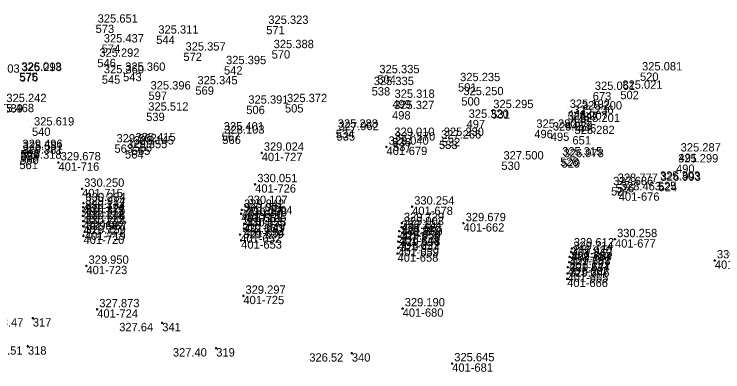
# Model space of a CAD drawing. Extents: x -829398 to -819400, y -1074439 to -1067977.
# Drawn here: x -824376.3 to -824273.9, y -1069933.2 to -1069881.6 of the extents above; entities that cross this region are included whole.
import ezdxf

# ---------------------------------------------------------------- set-up
doc = ezdxf.new("R2010")
doc.units = 0
for name, color, linetype in [('Vrstva 60', 7, 'Continuous'), ('Vrstva 61', 7, 'Continuous'), ('Čísla bodů_doměření_2012', 7, 'Continuous')]:
    doc.layers.add(name, color=color, linetype=linetype)

# ---------------------------------------------------------------- blocks, each defined once
blk = doc.blocks.new('BOD')
at = {"layer": 'Čísla bodů_doměření_2012'}
for p, q in [((-0.15, 0), (0.15, 0)), ((0, -0.15), (0, 0.15))]:
    blk.add_line(p, q, dxfattribs=at)

msp = doc.modelspace()

# ---------------------------------------------------------------- linework, layer by layer
at = {"layer": 'Vrstva 60'}
for p, q in [((-824364.504, -1069883.152), (-824364.504, -1069883.152)), ((-824339.859, -1069883.33), (-824339.859, -1069883.33)), ((-824355.743, -1069884.738), (-824355.743, -1069884.738)), ((-824363.625, -1069886.012), (-824363.625, -1069886.012)), ((-824351.82, -1069887.183), (-824351.82, -1069887.183)), ((-824339.082, -1069886.835), (-824339.082, -1069886.835)), ((-824364.263, -1069888.081), (-824364.263, -1069888.081)), ((-824345.96, -1069889.144), (-824345.96, -1069889.144)), ((-824375.535, -1069890.074), (-824375.535, -1069890.074)), ((-824375.475, -1069890.151), (-824375.475, -1069890.151)), ((-824363.614, -1069890.471), (-824363.614, -1069890.471)), ((-824360.531, -1069890.101), (-824360.531, -1069890.101)), ((-824323.817, -1069890.453), (-824323.817, -1069890.453)), ((-824285.873, -1069890.048), (-824285.873, -1069890.048)), ((-824312.155, -1069891.597), (-824312.155, -1069891.597)), ((-824350.095, -1069892.056), (-824350.095, -1069892.056)), ((-824324.631, -1069892.163), (-824324.631, -1069892.163)), ((-824288.717, -1069892.696), (-824288.717, -1069892.696)), ((-824356.866, -1069892.798), (-824356.866, -1069892.798)), ((-824311.68, -1069893.618), (-824311.68, -1069893.618)), ((-824292.694, -1069892.856), (-824292.694, -1069892.856)), ((-824337.156, -1069894.622), (-824337.156, -1069894.622)), ((-824321.627, -1069894), (-824321.627, -1069894)), ((-824342.742, -1069894.846), (-824342.742, -1069894.846)), ((-824321.687, -1069895.624), (-824321.687, -1069895.624)), ((-824307.362, -1069895.488), (-824307.362, -1069895.488)), ((-824296.323, -1069895.444), (-824296.323, -1069895.444)), ((-824294.566, -1069895.69), (-824294.566, -1069895.69)), ((-824357.2, -1069895.846), (-824357.2, -1069895.846)), ((-824295.793, -1069896.32), (-824295.793, -1069896.32)), ((-824310.922, -1069896.883), (-824310.922, -1069896.883)), ((-824296.622, -1069897.161), (-824296.622, -1069897.161)), ((-824294.865, -1069897.493), (-824294.865, -1069897.493)), ((-824373.699, -1069897.992), (-824373.699, -1069897.992)), ((-824346.296, -1069898.705), (-824346.296, -1069898.705)), ((-824329.824, -1069898.309), (-824329.824, -1069898.309)), ((-824329.702, -1069898.669), (-824329.702, -1069898.669)), ((-824301.141, -1069898.319), (-824301.141, -1069898.319)), ((-824298.759, -1069898.718), (-824298.759, -1069898.718)), ((-824346.204, -1069899.163), (-824346.204, -1069899.163)), ((-824321.655, -1069899.493), (-824321.655, -1069899.493)), ((-824314.902, -1069899.878), (-824314.902, -1069899.878)), ((-824314.516, -1069899.493), (-824314.516, -1069899.493)), ((-824295.631, -1069899.224), (-824295.631, -1069899.224)), ((-824361.783, -1069900.432), (-824361.783, -1069900.432)), ((-824359.277, -1069900.733), (-824359.277, -1069900.733)), ((-824359.031, -1069900.262), (-824359.031, -1069900.262)), ((-824321.545, -1069900.169), (-824321.545, -1069900.169)), ((-824375.37, -1069901.236), (-824375.37, -1069901.236)), ((-824375.313, -1069901.54), (-824375.313, -1069901.54)), ((-824360.252, -1069901.264), (-824360.252, -1069901.264)), ((-824280.298, -1069901.744), (-824280.298, -1069901.744)), ((-824375.518, -1069902.791), (-824375.518, -1069902.791)), ((-824375.394, -1069902.075), (-824375.394, -1069902.075)), ((-824305.889, -1069902.896), (-824305.889, -1069902.896)), ((-824297.408, -1069902.319), (-824297.408, -1069902.319)), ((-824297.207, -1069902.564), (-824297.207, -1069902.564)), ((-824280.667, -1069903.327), (-824280.667, -1069903.327)), ((-824283.288, -1069905.816), (-824283.288, -1069905.816)), ((-824283.194, -1069905.974), (-824283.194, -1069905.974)), ((-824290.054, -1069906.595), (-824290.054, -1069906.595)), ((-824289.398, -1069906.125), (-824289.398, -1069906.125))]:
    msp.add_line(p, q, dxfattribs=at)

# ---------------------------------------------------------------- block references
for p in [(-824322.487, -1069900.759), (-824340.509, -1069901.63), (-824369.859, -1069903.022), (-824341.449, -1069906.177), (-824366.46, -1069906.837), (-824288.944, -1069907.352), (-824366.256, -1069908.905), (-824366.32, -1069910.031), (-824366.303, -1069909.461), (-824343.364, -1069909.875), (-824342.859, -1069909.31), (-824318.785, -1069909.403), (-824366.333, -1069910.718), (-824343.48, -1069910.42), (-824342.955, -1069911.057), (-824366.32, -1069911.49), (-824366.309, -1069912.229), (-824343.04, -1069911.835), (-824320.269, -1069911.79), (-824311.352, -1069911.799), (-824366.065, -1069913.015), (-824343.073, -1069912.553), (-824320.634, -1069912.932), (-824320.298, -1069912.371), (-824366.251, -1069913.593), (-824343.611, -1069913.42), (-824343.478, -1069914.265), (-824320.704, -1069913.712), (-824289.485, -1069914.106), (-824320.814, -1069915.356), (-824320.78, -1069914.446), (-824320.888, -1069916.148), (-824295.809, -1069915.942), (-824295.728, -1069915.436), (-824296.122, -1069917.424), (-824296.026, -1069916.641), (-824275.059, -1069917.165), (-824365.824, -1069917.942), (-824296.287, -1069918.133), (-824296.334, -1069919.044), (-824296.391, -1069919.802), (-824343.155, -1069922.27), (-824364.272, -1069924.217), (-824320.152, -1069924.087), (-824373.572, -1069925.498), (-824354.878, -1069926.175), (-824374.277, -1069929.553), (-824347.079, -1069929.824), (-824327.49, -1069930.558), (-824313, -1069932.015)]:
    msp.add_blockref('BOD', p, dxfattribs=at)

# ---------------------------------------------------------------- texts
for s, p in [('573', (-824364.504, -1069884.352)), ('571', (-824339.859, -1069884.53)), ('544', (-824355.743, -1069885.938)), ('574', (-824363.625, -1069887.212)), ('572', (-824351.82, -1069888.383)), ('570', (-824339.082, -1069888.035)), ('546', (-824364.263, -1069889.281)), ('542', (-824345.96, -1069890.344)), ('575', (-824375.535, -1069891.274)), ('576', (-824375.475, -1069891.351)), ('545', (-824363.614, -1069891.671)), ('543', (-824360.531, -1069891.301)), ('504', (-824323.817, -1069891.653)), ('520', (-824285.873, -1069891.248)), ('501', (-824312.155, -1069892.797)), ('569', (-824350.095, -1069893.256)), ('538', (-824324.631, -1069893.363)), ('502', (-824288.717, -1069893.896)), ('597', (-824356.866, -1069893.998)), ('500', (-824311.68, -1069894.818)), ('673', (-824292.694, -1069894.056)), ('589', (-824377.694, -1069895.818)), ('505', (-824337.156, -1069895.822)), ('499', (-824321.627, -1069895.2)), ('506', (-824342.742, -1069896.046)), ('498', (-824321.687, -1069896.824)), ('531', (-824307.362, -1069896.688)), ('444', (-824296.323, -1069896.644)), ('447', (-824294.566, -1069896.89)), ('539', (-824357.2, -1069897.046)), ('448', (-824295.793, -1069897.52)), ('497', (-824310.922, -1069898.083)), ('445', (-824296.622, -1069898.361)), ('446', (-824294.865, -1069898.693)), ('540', (-824373.699, -1069899.192)), ('567', (-824346.296, -1069899.905)), ('534', (-824329.824, -1069899.509)), ('535', (-824329.702, -1069899.869)), ('496', (-824301.141, -1069899.519)), ('495', (-824298.759, -1069899.918)), ('566', (-824346.204, -1069900.363)), ('536', (-824321.655, -1069900.693)), ('533', (-824314.902, -1069901.078)), ('532', (-824314.516, -1069900.693)), ('651', (-824295.631, -1069900.424)), ('563', (-824361.783, -1069901.632)), ('565', (-824359.277, -1069901.933)), ('568', (-824359.031, -1069901.462)), ('401-679', (-824322.487, -1069901.959)), ('537', (-824321.545, -1069901.369)), ('562', (-824375.37, -1069902.436)), ('559', (-824375.313, -1069902.74)), ('564', (-824360.252, -1069902.464)), ('401-727', (-824340.509, -1069902.83)), ('491', (-824280.298, -1069902.944)), ('561', (-824375.518, -1069903.991)), ('560', (-824375.394, -1069903.275)), ('530', (-824305.889, -1069904.096)), ('528', (-824297.408, -1069903.519)), ('529', (-824297.207, -1069903.764)), ('401-716', (-824369.859, -1069904.222)), ('490', (-824280.667, -1069904.527)), ('525', (-824283.288, -1069907.016)), ('524', (-824283.194, -1069907.174)), ('401-715', (-824366.46, -1069908.037)), ('401-726', (-824341.449, -1069907.377)), ('527', (-824290.054, -1069907.795)), ('526', (-824289.398, -1069907.325)), ('401-676', (-824288.944, -1069908.552)), ('401-714', (-824366.256, -1069910.105)), ('401-718', (-824366.32, -1069911.231)), ('401-717', (-824366.303, -1069910.661)), ('401-650', (-824343.364, -1069911.075)), ('401-6004', (-824342.859, -1069910.51)), ('401-678', (-824318.785, -1069910.603)), ('401-722', (-824366.333, -1069911.918)), ('401-651', (-824343.48, -1069911.62)), ('401-655', (-824342.955, -1069912.257)), ('401-682', (-824366.32, -1069912.69)), ('401-649', (-824343.04, -1069913.035)), ('401-661', (-824320.269, -1069912.99)), ('401-662', (-824311.352, -1069912.999)), ('401-721', (-824366.309, -1069913.429)), ('401-719', (-824366.065, -1069914.215)), ('401-654', (-824343.073, -1069913.753)), ('401-656', (-824320.634, -1069914.132)), ('401-660', (-824320.298, -1069913.571)), ('401-720', (-824366.251, -1069914.793)), ('401-652', (-824343.611, -1069914.62)), ('401-648', (-824320.704, -1069914.912)), ('401-677', (-824289.485, -1069915.306)), ('401-653', (-824343.478, -1069915.465)), ('401-657', (-824320.78, -1069915.646)), ('401-658', (-824320.888, -1069917.348)), ('401-659', (-824320.814, -1069916.556)), ('401-664', (-824295.809, -1069917.142)), ('401-663', (-824295.728, -1069916.636)), ('401-668', (-824296.026, -1069917.841)), ('401-675', (-824275.059, -1069918.365)), ('401-723', (-824365.824, -1069919.142)), ('401-667', (-824296.287, -1069919.333)), ('401-647', (-824296.122, -1069918.624)), ('401-665', (-824296.334, -1069920.244)), ('401-666', (-824296.391, -1069921.002)), ('401-725', (-824343.155, -1069923.47)), ('401-724', (-824364.272, -1069925.417)), ('401-680', (-824320.152, -1069925.287)), ('317', (-824373.572, -1069926.698)), ('341', (-824354.878, -1069927.375)), ('318', (-824374.277, -1069930.753)), ('319', (-824347.079, -1069931.024)), ('340', (-824327.49, -1069931.758)), ('401-681', (-824313, -1069933.215))]:
    msp.add_text(s, height=1.2, dxfattribs=at).set_placement(p)
at = {"layer": 'Vrstva 61'}
for s, p in [('325.651', (-824364.204, -1069882.852)), ('325.323', (-824339.559, -1069883.03)), ('325.311', (-824355.443, -1069884.438)), ('325.437', (-824363.325, -1069885.712)), ('325.388', (-824338.782, -1069886.535)), ('325.292', (-824363.963, -1069887.781)), ('325.357', (-824351.52, -1069886.883)), ('326.013', (-824375.235, -1069889.774)), ('325.360', (-824360.231, -1069889.801)), ('325.395', (-824345.66, -1069888.844)), ('325.081', (-824285.573, -1069889.748)), ('326.103', (-824381.273, -1069890.073)), ('325.298', (-824375.175, -1069889.851)), ('325.360', (-824363.314, -1069890.171)), ('325.335', (-824323.517, -1069890.153)), ('325.345', (-824349.795, -1069891.756)), ('325.335', (-824324.331, -1069891.863)), ('325.235', (-824311.855, -1069891.297)), ('325.396', (-824356.566, -1069892.498)), ('325.061', (-824292.394, -1069892.556)), ('325.021', (-824288.417, -1069892.396)), ('325.318', (-824321.327, -1069893.7)), ('325.250', (-824311.38, -1069893.318)), ('325.242', (-824377.394, -1069894.318)), ('325.391', (-824342.442, -1069894.546)), ('325.372', (-824336.856, -1069894.322)), ('325.468', (-824379.196, -1069895.772)), ('325.512', (-824356.9, -1069895.546)), ('325.327', (-824321.387, -1069895.324)), ('325.295', (-824307.062, -1069895.188)), ('325.192', (-824296.023, -1069895.144)), ('325.200', (-824294.266, -1069895.39)), ('325.320', (-824310.622, -1069896.583)), ('325.207', (-824296.322, -1069896.861)), ('325.236', (-824295.493, -1069896.02)), ('325.619', (-824373.399, -1069897.692)), ('325.288', (-824329.524, -1069898.009)), ('325.280', (-824300.841, -1069898.019)), ('325.201', (-824294.565, -1069897.193)), ('325.401', (-824345.996, -1069898.405)), ('328.103', (-824345.904, -1069898.863)), ('327.962', (-824329.402, -1069898.369)), ('325.274', (-824298.459, -1069898.418)), ('325.282', (-824295.331, -1069898.924)), ('325.415', (-824358.731, -1069899.962)), ('329.010', (-824321.355, -1069899.193)), ('327.570', (-824321.245, -1069899.869)), ('327.266', (-824314.602, -1069899.578)), ('325.230', (-824314.216, -1069899.193)), ('329.496', (-824375.07, -1069900.936)), ('329.362', (-824361.483, -1069900.132)), ('329.355', (-824359.952, -1069900.964)), ('328.145', (-824358.977, -1069900.433)), ('329.040', (-824322.187, -1069900.459)), ('329.381', (-824375.094, -1069901.775)), ('325.551', (-824375.013, -1069901.24)), ('329.024', (-824340.209, -1069901.33)), ('325.315', (-824297.108, -1069902.019)), ('325.287', (-824279.998, -1069901.444)), ('329.318', (-824375.218, -1069902.491)), ('329.678', (-824369.559, -1069902.722)), ('327.500', (-824305.589, -1069902.596)), ('326.978', (-824296.907, -1069902.264)), ('325.299', (-824280.367, -1069903.027)), ('330.051', (-824341.149, -1069905.877)), ('328.777', (-824289.098, -1069905.825)), ('325.303', (-824282.988, -1069905.516)), ('326.993', (-824282.894, -1069905.674)), ('330.250', (-824366.16, -1069906.537)), ('327.686', (-824289.754, -1069906.295)), ('328.463', (-824288.644, -1069907.052)), ('329.914', (-824366.003, -1069909.161)), ('330.234', (-824365.956, -1069908.605)), ('330.107', (-824342.559, -1069909.01)), ('330.254', (-824318.485, -1069909.103)), ('330.134', (-824366.02, -1069909.731)), ('330.061', (-824343.18, -1069910.12)), ('329.842', (-824343.064, -1069909.575)), ('330.376', (-824366.033, -1069910.418)), ('330.248', (-824366.02, -1069911.19)), ('330.258', (-824342.655, -1069910.757)), ('330.248', (-824366.009, -1069911.929)), ('330.125', (-824342.773, -1069912.253)), ('330.125', (-824342.74, -1069911.535)), ('329.903', (-824319.998, -1069912.071)), ('329.729', (-824319.969, -1069911.49)), ('329.679', (-824311.052, -1069911.499)), ('329.759', (-824365.951, -1069913.293)), ('329.957', (-824365.765, -1069912.715)), ('329.860', (-824343.311, -1069913.12)), ('330.104', (-824320.334, -1069912.632)), ('329.639', (-824343.178, -1069913.965)), ('329.959', (-824320.48, -1069914.146)), ('329.959', (-824320.404, -1069913.412)), ('330.258', (-824289.185, -1069913.806)), ('329.698', (-824320.514, -1069915.056)), ('329.612', (-824295.428, -1069915.136)), ('329.444', (-824320.588, -1069915.848)), ('329.920', (-824295.726, -1069916.341)), ('329.714', (-824295.509, -1069915.642)), ('329.787', (-824295.822, -1069917.124)), ('330.247', (-824274.759, -1069916.865)), ('329.950', (-824365.524, -1069917.642)), ('329.787', (-824295.987, -1069917.833)), ('329.346', (-824296.091, -1069919.502)), ('329.534', (-824296.034, -1069918.744)), ('329.297', (-824342.855, -1069921.97)), ('327.873', (-824363.972, -1069923.917)), ('329.190', (-824319.852, -1069923.787)), ('328.47', (-824379.846, -1069926.698)), ('327.64', (-824361.095, -1069927.375)), ('328.51', (-824379.965, -1069930.753)), ('327.40', (-824353.343, -1069931.024)), ('326.52', (-824333.641, -1069931.758)), ('325.645', (-824312.7, -1069931.715))]:
    msp.add_text(s, height=1.2, dxfattribs=at).set_placement(p)

doc.saveas('drawing.dxf')
